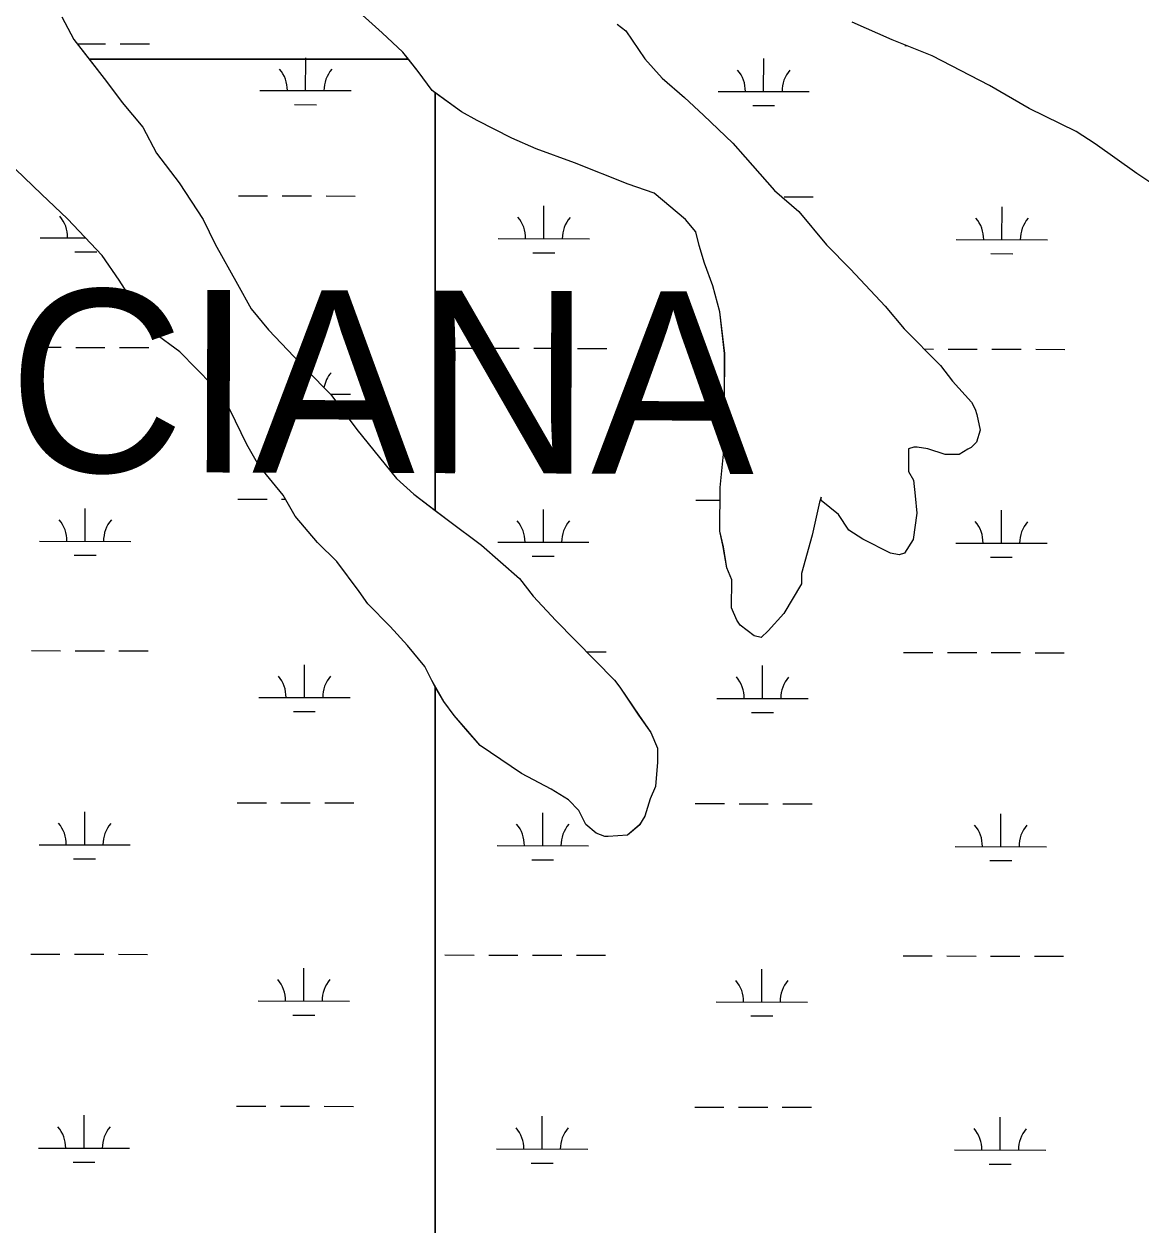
# Model space of a CAD drawing. Extents: x 3187622 to 3225504, y 800805 to 826213.
# Drawn here: x 3214551 to 3215775, y 816939 to 818255 of the extents above; entities that cross this region are included whole.
import ezdxf

# ---------------------------------------------------------------- set-up
doc = ezdxf.new("R2010")
doc.units = 0
for name, color, linetype in [('V-SITE-VEGE', 7, 'Continuous'), ('V-TOPO-GNAM-IDEN', 7, 'Continuous'), ('V-WETL-SWMP', 7, 'Continuous')]:
    doc.layers.add(name, color=color, linetype=linetype)

msp = doc.modelspace()

# ---------------------------------------------------------------- linework, layer by layer
at = {"layer": 'V-SITE-VEGE'}
for p, q in [((3214943.6, 818245.7), (3214907.6, 818278.4)), ((3214592.7, 818263.3), (3214605.9, 818238.4)), ((3215201.3, 818255.4), (3215210.7, 818247.8)), ((3215210.7, 818247.8), (3215231.5, 818217.1)), ((3215502.6, 818238.2), (3215458.8, 818257.5)), ((3214605.9, 818238.4), (3214641.8, 818192.4)), ((3214966.4, 818224.6), (3214943.6, 818245.7)), ((3215546.3, 818220.7), (3215502.6, 818238.2)), ((3214983.4, 818203.5), (3214966.4, 818224.6)), ((3215609.1, 818187.9), (3215546.3, 818220.7)), ((3215231.5, 818217.1), (3215250.5, 818196)), ((3214998.5, 818182.4), (3214983.4, 818203.5)), ((3215250.5, 818196), (3215275.1, 818174.8)), ((3214641.8, 818192.4), (3214658.9, 818169.4)), ((3215030.8, 818159.3), (3214998.5, 818182.4)), ((3215652.8, 818162.8), (3215609.1, 818187.9)), ((3214658.9, 818169.4), (3214681.6, 818142.5)), ((3215275.1, 818174.8), (3215296, 818155.6)), ((3215047.9, 818149.6), (3215030.8, 818159.3)), ((3215296, 818155.6), (3215328.2, 818124.9)), ((3215704.1, 818137.6), (3215652.8, 818162.8)), ((3214681.6, 818142.5), (3214696.6, 818113.8)), ((3215086, 818130.3), (3215047.9, 818149.6)), ((3215112.6, 818118.7), (3215086, 818130.3)), ((3215725, 818124.1), (3215704.1, 818137.6)), ((3215154.5, 818103.1), (3215112.6, 818118.7)), ((3215328.2, 818124.9), (3215341.5, 818109.5)), ((3215770.6, 818091.4), (3215725, 818124.1)), ((3214570.4, 818068.9), (3214532.5, 818105.4)), ((3214696.6, 818113.8), (3214721.2, 818081.2)), ((3215213.4, 818079.8), (3215154.5, 818103.1)), ((3215341.5, 818109.5), (3215373.7, 818073.1)), ((3215820, 818058.6), (3215770.6, 818091.4)), ((3214721.2, 818081.2), (3214747.7, 818041)), ((3215242, 818070.1), (3215213.4, 818079.8)), ((3214598.9, 818042), (3214570.4, 818068.9)), ((3215276.1, 818041.3), (3215242, 818070.1)), ((3215373.7, 818073.1), (3215400.2, 818050)), ((3215400.2, 818050), (3215430.5, 818013.5)), ((3214636.8, 818001.6), (3214598.9, 818042)), ((3214747.7, 818041), (3214760.9, 818014.2)), ((3215287.5, 818027.8), (3215276.1, 818041.3)), ((3215291.2, 818012.6), (3215287.5, 818027.8)), ((3214760.9, 818014.2), (3214785.4, 817970.1)), ((3215296.8, 817993.4), (3215291.2, 818012.6)), ((3215430.5, 818013.5), (3215457, 817986.6)), ((3214655.7, 817974.8), (3214636.8, 818001.6)), ((3215306.2, 817968.6), (3215296.8, 817993.4)), ((3215457, 817986.6), (3215494.9, 817946.3)), ((3214676.4, 817942.2), (3214655.7, 817974.8)), ((3214785.4, 817970.1), (3214800.4, 817943.3)), ((3215313.6, 817939.9), (3215306.2, 817968.6)), ((3215494.9, 817946.3), (3215515.7, 817921.4)), ((3214693.4, 817917.3), (3214676.4, 817942.2)), ((3214800.4, 817943.3), (3214819.4, 817920.3)), ((3215319, 817894.1), (3215313.6, 817939.9)), ((3214721.9, 817896.1), (3214693.4, 817917.3)), ((3214819.4, 817920.3), (3214861.1, 817876.1)), ((3215515.7, 817921.4), (3215555.5, 817881.1)), ((3214757.9, 817859.7), (3214721.9, 817896.1)), ((3215318.4, 817791.1), (3215319, 817894.1)), ((3215555.5, 817881.1), (3215568.8, 817863.8)), ((3214861.1, 817876.1), (3214887.6, 817849.3)), ((3214776.8, 817832.8), (3214757.9, 817859.7)), ((3215568.8, 817863.8), (3215589.6, 817840.8)), ((3214887.6, 817849.3), (3214915.9, 817810.9)), ((3215589.6, 817840.8), (3215593.4, 817833.1)), ((3214795.6, 817794.5), (3214776.8, 817832.8)), ((3215593.4, 817833.1), (3215595.2, 817827.4)), ((3215595.2, 817827.4), (3215598.9, 817810.2)), ((3214915.9, 817810.9), (3214959.5, 817757.2)), ((3215598.9, 817810.2), (3215595, 817796.9)), ((3214808.8, 817771.6), (3214795.6, 817794.5)), ((3215314.3, 817747.2), (3215318.4, 817791.1)), ((3215520.6, 817789.7), (3215520.4, 817764.9)), ((3215526.3, 817791.6), (3215520.6, 817789.7)), ((3215530.1, 817791.6), (3215526.3, 817791.6)), ((3215541.6, 817789.6), (3215530.1, 817791.6)), ((3215560.6, 817783.7), (3215541.6, 817789.6)), ((3215585.4, 817789.3), (3215575.9, 817783.6)), ((3215589.3, 817791.2), (3215585.4, 817789.3)), ((3215595, 817796.9), (3215589.3, 817791.2)), ((3215575.9, 817783.6), (3215560.6, 817783.7)), ((3214835.3, 817739), (3214808.8, 817771.6)), ((3215520.4, 817764.9), (3215526.1, 817755.3)), ((3214959.5, 817757.2), (3214978.4, 817739.9)), ((3215313.9, 817699.5), (3215314.3, 817747.2)), ((3215526.1, 817755.3), (3215527.9, 817738.2)), ((3214848.5, 817716), (3214835.3, 817739)), ((3214978.4, 817739.9), (3215016.4, 817711)), ((3215424.8, 817736.9), (3215422.9, 817731.2)), ((3215424.8, 817733.1), (3215424.8, 817736.9)), ((3215443.8, 817717.7), (3215424.8, 817733.1)), ((3215527.9, 817738.2), (3215529.7, 817719.1)), ((3215422.9, 817731.2), (3215415, 817695)), ((3214873.1, 817687.2), (3214848.5, 817716)), ((3215016.4, 817711), (3215052.5, 817684.1)), ((3215455.1, 817700.5), (3215443.8, 817717.7)), ((3215529.7, 817719.1), (3215525.6, 817690.5)), ((3215317.6, 817682.3), (3215313.9, 817699.5)), ((3215415, 817695), (3215403.3, 817653.1)), ((3215470.3, 817690.8), (3215455.1, 817700.5)), ((3214894, 817666.1), (3214873.1, 817687.2)), ((3215052.5, 817684.1), (3215094.2, 817647.6)), ((3215321.3, 817659.4), (3215317.6, 817682.3)), ((3215500.7, 817675.4), (3215470.3, 817690.8)), ((3215525.6, 817690.5), (3215516, 817675.3)), ((3215510.3, 817673.4), (3215500.7, 817675.4)), ((3215516, 817675.3), (3215510.3, 817673.4)), ((3214918.6, 817633.5), (3214894, 817666.1)), ((3215326.9, 817646), (3215321.3, 817659.4)), ((3215094.2, 817647.6), (3215109.3, 817628.4)), ((3215326.7, 817615.5), (3215326.9, 817646)), ((3215403.2, 817641.7), (3215383.9, 817609.4)), ((3215403.3, 817653.1), (3215403.2, 817641.7)), ((3214928, 817620), (3214918.6, 817633.5)), ((3215109.3, 817628.4), (3215134, 817601.5)), ((3214952.7, 817595.1), (3214928, 817620)), ((3215332.4, 817602.1), (3215326.7, 817615.5)), ((3215134, 817601.5), (3215198.4, 817536.2)), ((3215336.1, 817596.3), (3215332.4, 817602.1)), ((3215383.9, 817609.4), (3215366.6, 817590.4)), ((3214971.6, 817574), (3214952.7, 817595.1)), ((3215351.3, 817584.8), (3215336.1, 817596.3)), ((3215366.6, 817590.4), (3215359, 817582.8)), ((3215359, 817582.8), (3215351.3, 817584.8)), ((3214990.5, 817551), (3214971.6, 817574)), ((3214998.1, 817535.6), (3214990.5, 817551)), ((3215011.3, 817512.7), (3214998.1, 817535.6)), ((3215198.4, 817536.2), (3215204.1, 817528.5)), ((3215204.1, 817528.5), (3215224.8, 817497.9)), ((3215022.6, 817497.3), (3215011.3, 817512.7)), ((3215037.8, 817480), (3215022.6, 817497.3)), ((3215224.8, 817497.9), (3215238.1, 817478.7)), ((3215051, 817464.7), (3215037.8, 817480)), ((3215238.1, 817478.7), (3215245.6, 817461.5)), ((3215096.6, 817433.9), (3215051, 817464.7)), ((3215245.6, 817461.5), (3215245.5, 817446.2)), ((3215245.5, 817446.2), (3215243.4, 817419.5)), ((3215128.9, 817416.5), (3215096.6, 817433.9)), ((3215243.4, 817419.5), (3215237.6, 817406.2)), ((3215147.9, 817404.9), (3215128.9, 817416.5)), ((3215159.3, 817393.4), (3215147.9, 817404.9)), ((3215237.6, 817406.2), (3215231.7, 817387.2)), ((3215166.8, 817378.1), (3215159.3, 817393.4)), ((3215178.2, 817368.5), (3215166.8, 817378.1)), ((3215225.9, 817377.7), (3215212.5, 817366.3)), ((3215231.7, 817387.2), (3215225.9, 817377.7)), ((3215187.7, 817364.6), (3215178.2, 817368.5)), ((3215191.5, 817364.6), (3215187.7, 817364.6)), ((3215212.5, 817366.3), (3215191.5, 817364.6))]:
    msp.add_line(p, q, dxfattribs=at)
at = {"layer": 'V-WETL-SWMP'}
for p, q in [((3215201.3, 818255.4), (3215210.8, 818247.8)), ((3215210.8, 818247.8), (3215231.5, 818217.1)), ((3215502.6, 818238.2), (3215458.8, 818257.6)), ((3214609.6, 818233.7), (3214640.7, 818233.7)), ((3214656.7, 818233.6), (3214688.7, 818233.6)), ((3215546.4, 818220.7), (3215502.6, 818238.2)), ((3215516.5, 818231.9), (3215518.4, 818231.9)), ((3215609.1, 818187.9), (3215546.4, 818220.7)), ((3214859.9, 818182.5), (3214860, 818216.9)), ((3214860, 818216.9), (3214860, 818218.5)), ((3215231.5, 818217.1), (3215250.5, 818196)), ((3215361.8, 818181.5), (3215361.9, 818217.5)), ((3215250.5, 818196), (3215275.1, 818174.8)), ((3214809.9, 818182.6), (3214909.9, 818182.4)), ((3215311.8, 818181.6), (3215411.8, 818181.3)), ((3215652.8, 818162.8), (3215609.1, 818187.9)), ((3215030.8, 818159.3), (3215002, 818179.9)), ((3215002, 818179.9), (3215002, 817722)), ((3215275.1, 818174.8), (3215296, 818155.6)), ((3214847.9, 818167.1), (3214871.9, 818167)), ((3215047.9, 818149.6), (3215030.8, 818159.3)), ((3215296, 818155.6), (3215328.2, 818124.9)), ((3215349.8, 818166), (3215373.8, 818166)), ((3215704.1, 818137.6), (3215652.8, 818162.8)), ((3215086, 818130.3), (3215047.9, 818149.6)), ((3215112.6, 818118.7), (3215086, 818130.3)), ((3215725, 818124.1), (3215704.1, 818137.6)), ((3215154.5, 818103.1), (3215112.6, 818118.7)), ((3215328.2, 818124.9), (3215341.5, 818109.5)), ((3215770.6, 818091.4), (3215725, 818124.1)), ((3215213.5, 818079.8), (3215154.5, 818103.1)), ((3215341.5, 818109.5), (3215373.7, 818073.1)), ((3215820, 818058.6), (3215770.6, 818091.4)), ((3215242, 818070.1), (3215213.5, 818079.8)), ((3214786.3, 818067.2), (3214818.3, 818067.1)), ((3214834.3, 818067.1), (3214866.3, 818067)), ((3214882.3, 818067), (3214914.3, 818066.9)), ((3215276.2, 818041.3), (3215242, 818070.1)), ((3215373.7, 818073.1), (3215400.2, 818050)), ((3215384.2, 818066), (3215416.2, 818065.9)), ((3215121, 818020.1), (3215121.1, 818056.1)), ((3215400.2, 818050), (3215430.5, 818013.5)), ((3215622.9, 818019.1), (3215623, 818055.1)), ((3215287.5, 818027.8), (3215276.2, 818041.3)), ((3215291.2, 818012.6), (3215287.5, 818027.8)), ((3214569.1, 818021.2), (3214618.5, 818021.1)), ((3215071, 818020.2), (3215171, 818020)), ((3215296.8, 817993.4), (3215291.2, 818012.6)), ((3215430.5, 818013.5), (3215457, 817986.7)), ((3215572.9, 818019.2), (3215672.9, 818019)), ((3214607.1, 818005.7), (3214631.1, 818005.6)), ((3215109, 818004.7), (3215133, 818004.6)), ((3215610.9, 818003.7), (3215634.9, 818003.6)), ((3215306.2, 817968.6), (3215296.8, 817993.4)), ((3215457, 817986.7), (3215494.9, 817946.3)), ((3215313.6, 817939.9), (3215306.2, 817968.6)), ((3215494.9, 817946.3), (3215515.7, 817921.4)), ((3215319.1, 817894.1), (3215313.6, 817939.9)), ((3215515.7, 817921.4), (3215555.5, 817881.1)), ((3214560, 817901.1), (3214592, 817901.1)), ((3214608, 817901), (3214640, 817901)), ((3214656, 817900.9), (3214688, 817900.9)), ((3215013.9, 817900.2), (3215045.9, 817900.2)), ((3215061.9, 817900.1), (3215093.9, 817900.1)), ((3215109.9, 817900), (3215141.9, 817900)), ((3215157.9, 817899.9), (3215189.9, 817899.9)), ((3215318.4, 817791.1), (3215319.1, 817894.1)), ((3215537.7, 817899.2), (3215547.9, 817899.1)), ((3215563.9, 817899.1), (3215595.9, 817899)), ((3215611.9, 817899), (3215643.9, 817898.9)), ((3215659.9, 817898.9), (3215691.9, 817898.8)), ((3214859.3, 817878), (3214859.3, 817885.8)), ((3215555.5, 817881.1), (3215568.8, 817863.8)), ((3215568.8, 817863.8), (3215589.6, 817840.8)), ((3214887.1, 817849.7), (3214909.2, 817849.7)), ((3215311.2, 817848.9), (3215318.8, 817848.9)), ((3215589.6, 817840.8), (3215593.4, 817833.1)), ((3215593.4, 817833.1), (3215595.2, 817827.4)), ((3215595.2, 817827.4), (3215599, 817810.2)), ((3215599, 817810.2), (3215595, 817796.9)), ((3215314.3, 817747.2), (3215318.4, 817791.1)), ((3215520.6, 817789.7), (3215520.4, 817764.9)), ((3215526.3, 817791.6), (3215520.6, 817789.7)), ((3215530.1, 817791.6), (3215526.3, 817791.6)), ((3215541.6, 817789.6), (3215530.1, 817791.6)), ((3215560.6, 817783.7), (3215541.6, 817789.6)), ((3215585.5, 817789.3), (3215575.9, 817783.6)), ((3215589.3, 817791.2), (3215585.5, 817789.3)), ((3215595, 817796.9), (3215589.3, 817791.2)), ((3215575.9, 817783.6), (3215560.6, 817783.7)), ((3215520.4, 817764.9), (3215526.1, 817755.3)), ((3215313.9, 817699.5), (3215314.3, 817747.2)), ((3215526.1, 817755.3), (3215527.9, 817738.2)), ((3214785.6, 817734.5), (3214817.6, 817734.4)), ((3214833.6, 817734.4), (3214838, 817734.4)), ((3215287.5, 817733.5), (3215314.2, 817733.4)), ((3215424.9, 817736.9), (3215422.9, 817731.2)), ((3215424.8, 817733.1), (3215424.9, 817736.9)), ((3215443.8, 817717.7), (3215424.8, 817733.1)), ((3215527.9, 817738.2), (3215529.7, 817719.1)), ((3214618.4, 817688.4), (3214618.5, 817724.4)), ((3215002, 817722), (3215016.4, 817711)), ((3215120.4, 817687.4), (3215120.4, 817723.4)), ((3215422.9, 817731.2), (3215415, 817695)), ((3215622.3, 817686.4), (3215622.3, 817722.4)), ((3215016.4, 817711), (3215052.5, 817684.1)), ((3215455.1, 817700.5), (3215443.8, 817717.7)), ((3215529.7, 817719.1), (3215525.7, 817690.5)), ((3215317.7, 817682.3), (3215313.9, 817699.5)), ((3215415, 817695), (3215403.3, 817653.1)), ((3215470.3, 817690.9), (3215455.1, 817700.5)), ((3214568.4, 817688.5), (3214668.4, 817688.3)), ((3215052.5, 817684.1), (3215094.2, 817647.6)), ((3215070.4, 817687.5), (3215170.4, 817687.3)), ((3215321.3, 817659.4), (3215317.7, 817682.3)), ((3215500.8, 817675.4), (3215470.3, 817690.9)), ((3215525.7, 817690.5), (3215516, 817675.3)), ((3215572.3, 817686.5), (3215672.3, 817686.3)), ((3214606.4, 817673), (3214630.4, 817673)), ((3215108.3, 817672), (3215132.3, 817671.9)), ((3215510.3, 817673.4), (3215500.8, 817675.4)), ((3215516, 817675.3), (3215510.3, 817673.4)), ((3215610.2, 817671), (3215634.2, 817670.9)), ((3215326.9, 817646), (3215321.3, 817659.4)), ((3215094.2, 817647.6), (3215109.3, 817628.4)), ((3215326.7, 817615.5), (3215326.9, 817646)), ((3215403.2, 817641.7), (3215383.9, 817609.4)), ((3215403.3, 817653.1), (3215403.2, 817641.7)), ((3215109.3, 817628.4), (3215134, 817601.5)), ((3215332.4, 817602.1), (3215326.7, 817615.5)), ((3215134, 817601.5), (3215198.4, 817536.2)), ((3215336.2, 817596.4), (3215332.4, 817602.1)), ((3215383.9, 817609.4), (3215366.6, 817590.4)), ((3215351.3, 817584.8), (3215336.2, 817596.4)), ((3215366.6, 817590.4), (3215359, 817582.8)), ((3215359, 817582.8), (3215351.3, 817584.8)), ((3214559.4, 817568.5), (3214591.4, 817568.4)), ((3214607.4, 817568.4), (3214639.4, 817568.3)), ((3214655.4, 817568.3), (3214687.4, 817568.2)), ((3215167.8, 817567.2), (3215189.3, 817567.2)), ((3215515.2, 817566.5), (3215547.2, 817566.5)), ((3215563.2, 817566.4), (3215595.2, 817566.4)), ((3215611.2, 817566.3), (3215643.2, 817566.3)), ((3215659.2, 817566.2), (3215691.2, 817566.2)), ((3214858.6, 817517.1), (3214858.6, 817553.1)), ((3215360.5, 817516.1), (3215360.6, 817552.1)), ((3215198.4, 817536.2), (3215204.1, 817528.6)), ((3215011.3, 817512.7), (3215002, 817528.7)), ((3215002, 817528.7), (3215002, 815655)), ((3215204.1, 817528.6), (3215224.9, 817497.9)), ((3214808.6, 817517.2), (3214908.6, 817517)), ((3215022.6, 817497.3), (3215011.3, 817512.7)), ((3215310.5, 817516.2), (3215410.5, 817516)), ((3214846.5, 817501.7), (3214870.5, 817501.7)), ((3215037.8, 817480.1), (3215022.6, 817497.3)), ((3215224.9, 817497.9), (3215238.1, 817478.7)), ((3215348.4, 817500.7), (3215372.4, 817500.6)), ((3215051, 817464.7), (3215037.8, 817480.1)), ((3215238.1, 817478.7), (3215245.6, 817461.5)), ((3215096.6, 817433.9), (3215051, 817464.7)), ((3215245.6, 817461.5), (3215245.5, 817446.2)), ((3215245.5, 817446.2), (3215243.4, 817419.5)), ((3215128.9, 817416.5), (3215096.6, 817433.9)), ((3215243.4, 817419.5), (3215237.6, 817406.2)), ((3215147.9, 817404.9), (3215128.9, 817416.5)), ((3215159.3, 817393.4), (3215147.9, 817404.9)), ((3215237.6, 817406.2), (3215231.7, 817387.2)), ((3214617.8, 817355.7), (3214617.8, 817391.7)), ((3214784.9, 817401.8), (3214816.9, 817401.8)), ((3214832.9, 817401.7), (3214864.9, 817401.7)), ((3214880.9, 817401.6), (3214912.9, 817401.6)), ((3215119.7, 817354.7), (3215119.8, 817390.7)), ((3215166.8, 817378.1), (3215159.3, 817393.4)), ((3215286.8, 817400.8), (3215318.8, 817400.8)), ((3215334.8, 817400.7), (3215366.8, 817400.7)), ((3215382.8, 817400.6), (3215414.8, 817400.6)), ((3215178.2, 817368.5), (3215166.8, 817378.1)), ((3215226, 817377.7), (3215212.5, 817366.3)), ((3215231.7, 817387.2), (3215226, 817377.7)), ((3215621.6, 817353.7), (3215621.7, 817389.7)), ((3215187.7, 817364.6), (3215178.2, 817368.5)), ((3215191.5, 817364.6), (3215187.7, 817364.6)), ((3215212.5, 817366.3), (3215191.5, 817364.6)), ((3214567.8, 817355.8), (3214667.8, 817355.6)), ((3215069.7, 817354.8), (3215169.7, 817354.6)), ((3215571.6, 817353.8), (3215671.6, 817353.6)), ((3214605.7, 817340.3), (3214629.7, 817340.3)), ((3215107.6, 817339.3), (3215131.6, 817339.3)), ((3215609.6, 817338.3), (3215633.6, 817338.3)), ((3214558.7, 817235.8), (3214590.7, 817235.7)), ((3214606.7, 817235.7), (3214638.7, 817235.6)), ((3214654.7, 817235.6), (3214686.7, 817235.5)), ((3215012.6, 817234.9), (3215044.6, 817234.8)), ((3215060.6, 817234.8), (3215092.6, 817234.7)), ((3215108.6, 817234.7), (3215140.6, 817234.6)), ((3215156.6, 817234.6), (3215188.6, 817234.5)), ((3215514.5, 817233.9), (3215546.5, 817233.8)), ((3215562.5, 817233.8), (3215594.5, 817233.7)), ((3215610.5, 817233.7), (3215642.5, 817233.6)), ((3215658.5, 817233.6), (3215690.5, 817233.5)), ((3214857.9, 817184.4), (3214858, 817220.4)), ((3215359.8, 817183.4), (3215359.9, 817219.4)), ((3214807.9, 817184.5), (3214907.9, 817184.3)), ((3215309.8, 817183.5), (3215409.8, 817183.3)), ((3214845.9, 817169), (3214869.9, 817169)), ((3215347.8, 817168), (3215371.8, 817168)), ((3214784.2, 817069.2), (3214816.2, 817069.1)), ((3214832.2, 817069.1), (3214864.2, 817069)), ((3214880.2, 817069), (3214912.2, 817068.9)), ((3215286.2, 817068.1), (3215318.2, 817068.1)), ((3215334.2, 817068), (3215366.2, 817068)), ((3215382.2, 817068), (3215414.2, 817067.9)), ((3214617.1, 817023.1), (3214617.2, 817059.1)), ((3215119, 817022.1), (3215119.1, 817058.1)), ((3215620.9, 817021), (3215621, 817057)), ((3214567.1, 817023.2), (3214667.1, 817023)), ((3215069, 817022.2), (3215169, 817022)), ((3215570.9, 817021.1), (3215670.9, 817020.9)), ((3214605.1, 817007.7), (3214629.1, 817007.6)), ((3215107, 817006.6), (3215131, 817006.6)), ((3215608.9, 817005.6), (3215632.9, 817005.6))]:
    msp.add_line(p, q, dxfattribs=at)
for points in [[(3214592.7, 818263.3), (3214605.9, 818238.4), (3214622.7, 818216.9), (3214972.6, 818216.9), (3214966.4, 818224.6), (3214943.6, 818245.7), (3214907.6, 818278.4)], [(3215002, 815655), (3215002, 817528.7), (3214998.1, 817535.6), (3214990.5, 817551), (3214971.6, 817574), (3214952.7, 817595.1), (3214928, 817620), (3214918.6, 817633.5), (3214894, 817666.1), (3214873.1, 817687.2), (3214848.5, 817716), (3214835.3, 817738.9), (3214808.8, 817771.6), (3214795.6, 817794.5), (3214776.8, 817832.8), (3214757.9, 817859.7), (3214721.9, 817896.1), (3214693.4, 817917.3), (3214676.4, 817942.2), (3214655.7, 817974.8), (3214636.8, 818001.6), (3214598.9, 818042), (3214570.4, 818068.9), (3214532.5, 818105.4)]]:
    msp.add_lwpolyline(points, dxfattribs=at)
msp.add_lwpolyline([(3214972.6, 818216.9), (3214622.7, 818216.9), (3214641.8, 818192.4), (3214658.9, 818169.4), (3214681.6, 818142.5), (3214696.6, 818113.8), (3214721.2, 818081.2), (3214747.7, 818041), (3214760.9, 818014.2), (3214785.4, 817970.1), (3214800.4, 817943.3), (3214819.4, 817920.3), (3214861.1, 817876.1), (3214887.6, 817849.3), (3214915.9, 817810.9), (3214959.5, 817757.2), (3214978.4, 817739.9), (3215002, 817722), (3215002, 818179.9), (3214998.5, 818182.4), (3214983.4, 818203.5)], close=True, dxfattribs=at)
for centre, start, end in [((3214804.7, 818183.1), 359.1115, 40.6551), ((3214915.2, 818182.8), 139.1115, 180.6551), ((3215306.6, 818182), 359.1115, 40.6551), ((3215417.1, 818181.8), 139.1115, 180.6551), ((3214563.9, 818021.7), 359.1115, 40.6551), ((3215065.8, 818020.7), 359.1115, 40.6551), ((3215176.3, 818020.4), 139.1115, 180.6551), ((3215567.7, 818019.6), 359.1115, 40.6551), ((3215678.2, 818019.4), 139.1115, 180.6551), ((3214914.5, 817850.2), 139.1115, 168.7739), ((3214563.2, 817689), 359.1115, 40.6551), ((3214673.7, 817688.8), 139.1115, 180.6551), ((3215065.1, 817688), 359.1115, 40.6551), ((3215175.6, 817687.8), 139.1115, 180.6551), ((3215567, 817687), 359.1115, 40.6551), ((3215677.5, 817686.7), 139.1115, 180.6551), ((3214803.3, 817517.7), 359.1115, 40.6551), ((3214913.8, 817517.5), 139.1115, 180.6551), ((3215305.2, 817516.7), 359.1115, 40.6551), ((3215415.7, 817516.5), 139.1115, 180.6551), ((3214562.5, 817356.3), 359.1115, 40.6551), ((3214673, 817356.1), 139.1115, 180.6551), ((3215064.4, 817355.3), 359.1115, 40.6551), ((3215174.9, 817355.1), 139.1115, 180.6551), ((3215566.3, 817354.3), 359.1115, 40.6551), ((3215676.8, 817354.1), 139.1115, 180.6551), ((3214802.6, 817185), 359.1115, 40.6551), ((3214913.1, 817184.8), 139.1115, 180.6551), ((3215304.6, 817184), 359.1115, 40.6551), ((3215415, 817183.8), 139.1115, 180.6551), ((3214561.8, 817023.7), 359.1115, 40.6551), ((3214672.3, 817023.4), 139.1115, 180.6551), ((3215063.8, 817022.6), 359.1115, 40.6551), ((3215174.2, 817022.4), 139.1115, 180.6551), ((3215565.7, 817021.6), 359.1115, 40.6551), ((3215676.2, 817021.4), 139.1115, 180.6551)]:
    msp.add_arc(centre, 35.2, start, end, dxfattribs=at)

# ---------------------------------------------------------------- texts
at = {"layer": 'V-TOPO-GNAM-IDEN'}
msp.add_text('FELICIANA', height=200, rotation=359.8282, dxfattribs=at).set_placement((3213969, 817766.2))

doc.saveas('drawing.dxf')
